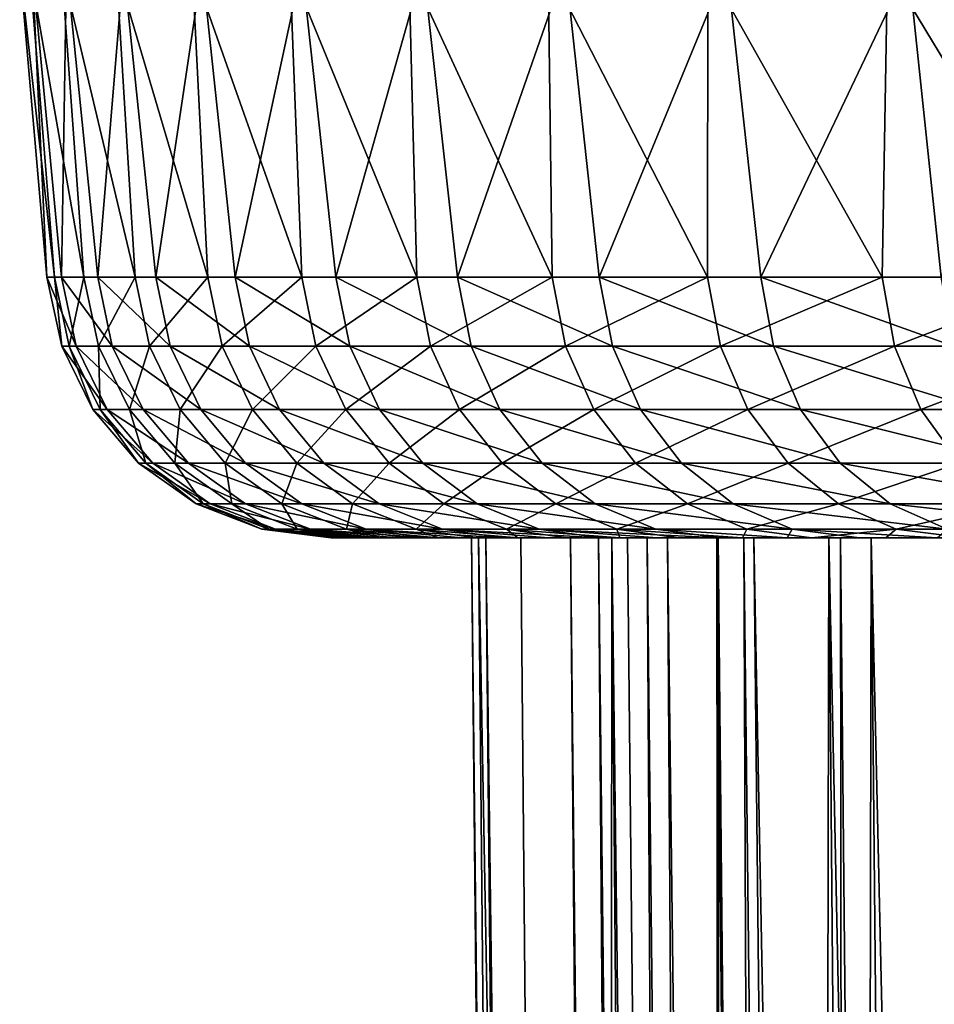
# Model space of a CAD drawing. Header units: millimetres. Extents: x -39.5 to 39.5, y -2 to 94.9.
# Tile 573 of 656: x -19 to -15.8, y 69.4 to 72.8. Entities that reach past the tile are written whole.
import ezdxf

# ---------------------------------------------------------------- set-up
doc = ezdxf.new("R2010")
doc.units = ezdxf.units.MM
doc.header["$LTSCALE"] = 65.185185
for name, color, linetype in [('1', 7, 'CONTINUOUS'), ('12', 7, 'CONTINUOUS'), ('2', 7, 'CONTINUOUS'), ('3', 7, 'CONTINUOUS'), ('40', 7, 'CONTINUOUS'), ('41', 7, 'CONTINUOUS'), ('42', 7, 'CONTINUOUS'), ('57', 7, 'CONTINUOUS'), ('58', 7, 'CONTINUOUS'), ('59', 7, 'CONTINUOUS'), ('60', 7, 'CONTINUOUS')]:
    doc.layers.add(name, color=color, linetype=linetype)

msp = doc.modelspace()

# ---------------------------------------------------------------- linework, layer by layer
at = {"layer": '1', "color": 7, "linetype": 'Continuous'}
for points in [[(-16.8014, 71, -3.1548), (-16.9724, 71, -2.0434), (-17.9081, 71, -0.1042), (-16.8014, 71, -3.1548)], [(-17.895, 71, -0.6985), (-16.8014, 71, -3.1548), (-17.9081, 71, -0.1042), (-17.895, 71, -0.6985)], [(-16.9724, 71, -2.0434), (-17.3921, 71, -0.9408), (-17.9081, 71, -0.1042), (-16.9724, 71, -2.0434)], [(-17.9081, 71, -0.1042), (-17.3921, 71, -0.9408), (-17.9016, 71, 0.4912), (-17.9081, 71, -0.1042)], [(-17.3921, 71, -0.9408), (-17.4164, 71, 0.1929), (-17.9016, 71, 0.4912), (-17.3921, 71, -0.9408)], [(-17.9016, 71, 0.4912), (-17.4164, 71, 0.1929), (-17.8755, 71, 1.0858), (-17.9016, 71, 0.4912)], [(-16.5576, 71, -4.2526), (-16.8014, 71, -3.1548), (-17.895, 71, -0.6985), (-16.5576, 71, -4.2526)], [(-17.8622, 71, -1.2898), (-16.5576, 71, -4.2526), (-17.895, 71, -0.6985), (-17.8622, 71, -1.2898)], [(-17.8755, 71, 1.0858), (-17.4164, 71, 0.1929), (-17.8299, 71, 1.6776), (-17.8755, 71, 1.0858)], [(-16.87, 71, -4.3326), (-16.5576, 71, -4.2526), (-17.8622, 71, -1.2898), (-16.87, 71, -4.3326)], [(-17.8095, 71, -1.8807), (-16.87, 71, -4.3326), (-17.8622, 71, -1.2898), (-17.8095, 71, -1.8807)], [(-17.4164, 71, 0.1929), (-17.367, 71, 1.3258), (-17.8299, 71, 1.6776), (-17.4164, 71, 0.1929)], [(-17.8299, 71, 1.6776), (-17.367, 71, 1.3258), (-17.7647, 71, 2.266), (-17.8299, 71, 1.6776)], [(-16.5523, 71, -5.4212), (-16.87, 71, -4.3326), (-17.8095, 71, -1.8807), (-16.5523, 71, -5.4212)], [(-17.737, 71, -2.4712), (-16.5523, 71, -5.4212), (-17.8095, 71, -1.8807), (-17.737, 71, -2.4712)], [(-17.7647, 71, 2.266), (-17.367, 71, 1.3258), (-17.6795, 71, 2.854), (-17.7647, 71, 2.266)], [(-16.1645, 71, -6.4868), (-16.5523, 71, -5.4212), (-17.737, 71, -2.4712), (-16.1645, 71, -6.4868)], [(-15.0794, 71, -9.6609), (-16.1645, 71, -6.4868), (-17.737, 71, -2.4712), (-15.0794, 71, -9.6609)], [(-15.391, 71, -9.1559), (-15.0794, 71, -9.6609), (-17.737, 71, -2.4712), (-15.391, 71, -9.1559)], [(-17.6451, 71, -3.0596), (-15.391, 71, -9.1559), (-17.737, 71, -2.4712), (-17.6451, 71, -3.0596)], [(-17.367, 71, 1.3258), (-17.2439, 71, 2.453), (-17.6795, 71, 2.854), (-17.367, 71, 1.3258)], [(-17.6795, 71, 2.854), (-17.2439, 71, 2.453), (-17.5748, 71, 3.44), (-17.6795, 71, 2.854)], [(-15.6866, 71, -8.6394), (-15.391, 71, -9.1559), (-17.6451, 71, -3.0596), (-15.6866, 71, -8.6394)], [(-17.5339, 71, -3.6438), (-15.6866, 71, -8.6394), (-17.6451, 71, -3.0596), (-17.5339, 71, -3.6438)], [(-17.2439, 71, 2.453), (-16.9246, 71, 2.4075), (-17.5748, 71, 3.44), (-17.2439, 71, 2.453)], [(-17.5748, 71, 3.44), (-16.9246, 71, 2.4075), (-17.4509, 71, 4.0223), (-17.5748, 71, 3.44)], [(-15.9652, 71, -8.1131), (-15.6866, 71, -8.6394), (-17.5339, 71, -3.6438), (-15.9652, 71, -8.1131)], [(-17.4039, 71, -4.2219), (-15.9652, 71, -8.1131), (-17.5339, 71, -3.6438), (-17.4039, 71, -4.2219)], [(-16.9246, 71, 2.4075), (-16.7297, 71, 3.5149), (-17.4509, 71, 4.0223), (-16.9246, 71, 2.4075)], [(-17.4509, 71, 4.0223), (-16.7297, 71, 3.5149), (-17.3081, 71, 4.5988), (-17.4509, 71, 4.0223)], [(-16.2259, 71, -7.5788), (-15.9652, 71, -8.1131), (-17.4039, 71, -4.2219), (-16.2259, 71, -7.5788)], [(-17.2545, 71, -4.7955), (-16.2259, 71, -7.5788), (-17.4039, 71, -4.2219), (-17.2545, 71, -4.7955)], [(-16.9724, 71, -2.0434), (-17.0701, 71, -0.9232), (-17.3921, 71, -0.9408), (-16.9724, 71, -2.0434)], [(-17.3081, 71, 4.5988), (-16.7297, 71, 3.5149), (-17.1467, 71, 5.1684), (-17.3081, 71, 4.5988)], [(-16.4678, 71, -7.0381), (-16.2259, 71, -7.5788), (-17.2545, 71, -4.7955), (-16.4678, 71, -7.0381)], [(-17.0856, 71, -5.3658), (-16.4678, 71, -7.0381), (-17.2545, 71, -4.7955), (-17.0856, 71, -5.3658)], [(-16.7297, 71, 3.5149), (-16.4625, 71, 4.6072), (-17.1467, 71, 5.1684), (-16.7297, 71, 3.5149)], [(-17.1467, 71, 5.1684), (-16.4625, 71, 4.6072), (-16.9657, 71, 5.7339), (-17.1467, 71, 5.1684)], [(-16.6916, 71, -6.4889), (-16.4678, 71, -7.0381), (-17.0856, 71, -5.3658), (-16.6916, 71, -6.4889)], [(-16.8977, 71, -5.9309), (-16.6916, 71, -6.4889), (-17.0856, 71, -5.3658), (-16.8977, 71, -5.9309)], [(-16.9657, 71, 5.7339), (-16.4625, 71, 4.6072), (-16.7657, 71, 6.2945), (-16.9657, 71, 5.7339)], [(-16.4625, 71, 4.6072), (-16.4282, 71, 5.7865), (-16.7657, 71, 6.2945), (-16.4625, 71, 4.6072)], [(-16.7657, 71, 6.2945), (-16.4282, 71, 5.7865), (-16.5472, 71, 6.8484), (-16.7657, 71, 6.2945)], [(-16.4282, 71, 5.7865), (-16.0169, 71, 6.8432), (-16.5472, 71, 6.8484), (-16.4282, 71, 5.7865)], [(-16.5472, 71, 6.8484), (-16.0169, 71, 6.8432), (-16.3111, 71, 7.3937), (-16.5472, 71, 6.8484)], [(-16.4625, 71, 4.6072), (-16.124, 71, 5.6795), (-16.4282, 71, 5.7865), (-16.4625, 71, 4.6072)], [(-16.3111, 71, 7.3937), (-16.0169, 71, 6.8432), (-16.0578, 71, 7.929), (-16.3111, 71, 7.3937)], [(-15.7082, 71, -7.5248), (-16.1645, 71, -6.4868), (-14.7517, 71, -10.1541), (-15.7082, 71, -7.5248)], [(-14.7517, 71, -10.1541), (-16.1645, 71, -6.4868), (-15.0794, 71, -9.6609), (-14.7517, 71, -10.1541)], [(-16.0169, 71, 6.8432), (-15.5376, 71, 7.8709), (-16.0578, 71, 7.929), (-16.0169, 71, 6.8432)], [(-16.0578, 71, 7.929), (-15.5376, 71, 7.8709), (-15.7861, 71, 8.4565), (-16.0578, 71, 7.929)]]:
    msp.add_3dface(points, dxfattribs=at)
at = {"layer": '12', "color": 7, "linetype": 'Continuous'}
for points in [[(-17.0701, 71, -0.9232), (-16.9724, 71, -2.0434), (-16.7251, 38.2974, -1.6633), (-17.0701, 71, -0.9232)], [(-16.7902, 38.2987, -0.765), (-17.0701, 71, -0.9232), (-16.7251, 38.2974, -1.6633), (-16.7902, 38.2987, -0.765)], [(-16.9724, 71, -2.0434), (-16.8014, 71, -3.1548), (-16.612, 38.2974, -2.5568), (-16.9724, 71, -2.0434)], [(-16.7251, 38.2974, -1.6633), (-16.9724, 71, -2.0434), (-16.612, 38.2974, -2.5568), (-16.7251, 38.2974, -1.6633)], [(-16.9246, 71, 2.4075), (-16.6596, 38.2987, 2.2255), (-16.5165, 38.2974, 3.1148), (-16.9246, 71, 2.4075)], [(-16.7297, 71, 3.5149), (-16.9246, 71, 2.4075), (-16.5165, 38.2974, 3.1148), (-16.7297, 71, 3.5149)], [(-16.8014, 71, -3.1548), (-16.5576, 71, -4.2526), (-16.4512, 38.2974, -3.443), (-16.8014, 71, -3.1548)], [(-16.612, 38.2974, -2.5568), (-16.8014, 71, -3.1548), (-16.4512, 38.2974, -3.443), (-16.612, 38.2974, -2.5568)], [(-16.4625, 71, 4.6072), (-16.7297, 71, 3.5149), (-16.3259, 38.2974, 3.9951), (-16.4625, 71, 4.6072)], [(-16.3259, 38.2974, 3.9951), (-16.7297, 71, 3.5149), (-16.5165, 38.2974, 3.1148), (-16.3259, 38.2974, 3.9951)], [(-16.5576, 71, -4.2526), (-16.2432, 38.2987, -4.3193), (-16.4512, 38.2974, -3.443), (-16.5576, 71, -4.2526)], [(-16.124, 71, 5.6795), (-16.4625, 71, 4.6072), (-16.0885, 38.2974, 4.8638), (-16.124, 71, 5.6795)], [(-16.0885, 38.2974, 4.8638), (-16.4625, 71, 4.6072), (-16.3259, 38.2974, 3.9951), (-16.0885, 38.2974, 4.8638)], [(-15.8049, 38.2987, 5.7185), (-16.124, 71, 5.6795), (-16.0885, 38.2974, 4.8638), (-15.8049, 38.2987, 5.7185)]]:
    msp.add_3dface(points, dxfattribs=at)
at = {"layer": '2', "color": 7, "linetype": 'Continuous'}
for points in [[(-18.8523, 71.6717, 0.1898), (-18.8019, 71.6717, 1.3909), (-18.9039, 71.9128, 0.1904), (-18.8523, 71.6717, 0.1898)], [(-18.9039, 71.9128, 0.1904), (-18.8019, 71.6717, 1.3909), (-18.8534, 71.9128, 1.3947), (-18.9039, 71.9128, 0.1904)], [(-18.8776, 71.9128, -1.0148), (-18.8523, 71.6717, 0.1898), (-18.9039, 71.9128, 0.1904), (-18.8776, 71.9128, -1.0148)], [(-18.8261, 71.6717, -1.012), (-18.8523, 71.6717, 0.1898), (-18.8776, 71.9128, -1.0148), (-18.8261, 71.6717, -1.012)], [(-18.7746, 71.9128, -2.2157), (-18.8261, 71.6717, -1.012), (-18.8776, 71.9128, -1.0148), (-18.7746, 71.9128, -2.2157)], [(-18.8019, 71.6717, 1.3909), (-18.675, 71.6717, 2.5863), (-18.8534, 71.9128, 1.3947), (-18.8019, 71.6717, 1.3909)], [(-18.8534, 71.9128, 1.3947), (-18.675, 71.6717, 2.5863), (-18.7262, 71.9128, 2.5933), (-18.8534, 71.9128, 1.3947)], [(-18.7233, 71.6717, -2.2097), (-18.8261, 71.6717, -1.012), (-18.7746, 71.9128, -2.2157), (-18.7233, 71.6717, -2.2097)], [(-18.5952, 71.9128, -3.4077), (-18.7233, 71.6717, -2.2097), (-18.7746, 71.9128, -2.2157), (-18.5952, 71.9128, -3.4077)], [(-18.675, 71.6717, 2.5863), (-18.4722, 71.6717, 3.7711), (-18.7262, 71.9128, 2.5933), (-18.675, 71.6717, 2.5863)], [(-18.7262, 71.9128, 2.5933), (-18.4722, 71.6717, 3.7711), (-18.5228, 71.9128, 3.7815), (-18.7262, 71.9128, 2.5933)], [(-18.5444, 71.6717, -3.3984), (-18.7233, 71.6717, -2.2097), (-18.5952, 71.9128, -3.4077), (-18.5444, 71.6717, -3.3984)], [(-18.3403, 71.9128, -4.5858), (-18.5444, 71.6717, -3.3984), (-18.5952, 71.9128, -3.4077), (-18.3403, 71.9128, -4.5858)], [(-18.2902, 71.6717, -4.5733), (-18.5444, 71.6717, -3.3984), (-18.3403, 71.9128, -4.5858), (-18.2902, 71.6717, -4.5733)], [(-18.4722, 71.6717, 3.7711), (-18.1944, 71.6717, 4.9407), (-18.5228, 71.9128, 3.7815), (-18.4722, 71.6717, 3.7711)], [(-18.5228, 71.9128, 3.7815), (-18.1944, 71.6717, 4.9407), (-18.2442, 71.9128, 4.9542), (-18.5228, 71.9128, 3.7815)], [(-18.0107, 71.9128, -5.7453), (-18.2902, 71.6717, -4.5733), (-18.3403, 71.9128, -4.5858), (-18.0107, 71.9128, -5.7453)], [(-17.9615, 71.6717, -5.7296), (-18.2902, 71.6717, -4.5733), (-18.0107, 71.9128, -5.7453), (-17.9615, 71.6717, -5.7296)], [(-18.1944, 71.6717, 4.9407), (-17.8425, 71.6717, 6.0901), (-18.2442, 71.9128, 4.9542), (-18.1944, 71.6717, 4.9407)], [(-18.2442, 71.9128, 4.9542), (-17.8425, 71.6717, 6.0901), (-17.8914, 71.9128, 6.1068), (-18.2442, 71.9128, 4.9542)], [(-17.608, 71.9128, -6.8814), (-17.9615, 71.6717, -5.7296), (-18.0107, 71.9128, -5.7453), (-17.608, 71.9128, -6.8814)], [(-17.5599, 71.6717, -6.8626), (-17.9615, 71.6717, -5.7296), (-17.608, 71.9128, -6.8814), (-17.5599, 71.6717, -6.8626)], [(-17.8425, 71.6717, 6.0901), (-17.4181, 71.6717, 7.2148), (-17.8914, 71.9128, 6.1068), (-17.8425, 71.6717, 6.0901)], [(-17.8914, 71.9128, 6.1068), (-17.4181, 71.6717, 7.2148), (-17.4658, 71.9128, 7.2346), (-17.8914, 71.9128, 6.1068)], [(-17.1336, 71.9128, -7.9896), (-17.5599, 71.6717, -6.8626), (-17.608, 71.9128, -6.8814), (-17.1336, 71.9128, -7.9896)], [(-17.0869, 71.6717, -7.9677), (-17.5599, 71.6717, -6.8626), (-17.1336, 71.9128, -7.9896), (-17.0869, 71.6717, -7.9677)], [(-17.4181, 71.6717, 7.2148), (-16.9229, 71.6717, 8.3102), (-17.4658, 71.9128, 7.2346), (-17.4181, 71.6717, 7.2148)], [(-17.4658, 71.9128, 7.2346), (-16.9229, 71.6717, 8.3102), (-16.9693, 71.9128, 8.333), (-17.4658, 71.9128, 7.2346)], [(-16.5897, 71.9128, -9.0652), (-17.0869, 71.6717, -7.9677), (-17.1336, 71.9128, -7.9896), (-16.5897, 71.9128, -9.0652)], [(-16.5444, 71.6717, -9.0405), (-17.0869, 71.6717, -7.9677), (-16.5897, 71.9128, -9.0652), (-16.5444, 71.6717, -9.0405)], [(-16.9229, 71.6717, 8.3102), (-16.3589, 71.6717, 9.3718), (-16.9693, 71.9128, 8.333), (-16.9229, 71.6717, 8.3102)], [(-16.9693, 71.9128, 8.333), (-16.3589, 71.6717, 9.3718), (-16.4037, 71.9128, 9.3974), (-16.9693, 71.9128, 8.333)], [(-15.9782, 71.9128, -10.104), (-16.5444, 71.6717, -9.0405), (-16.5897, 71.9128, -9.0652), (-15.9782, 71.9128, -10.104)], [(-15.9346, 71.6717, -10.0764), (-16.5444, 71.6717, -9.0405), (-15.9782, 71.9128, -10.104), (-15.9346, 71.6717, -10.0764)], [(-16.3589, 71.6717, 9.3718), (-15.7284, 71.6717, 10.3953), (-16.4037, 71.9128, 9.3974), (-16.3589, 71.6717, 9.3718)], [(-16.4037, 71.9128, 9.3974), (-15.7284, 71.6717, 10.3953), (-15.7715, 71.9128, 10.4237), (-16.4037, 71.9128, 9.3974)], [(-15.3018, 71.9128, -11.1017), (-15.9346, 71.6717, -10.0764), (-15.9782, 71.9128, -10.104), (-15.3018, 71.9128, -11.1017)], [(-15.26, 71.6717, -11.0714), (-15.9346, 71.6717, -10.0764), (-15.3018, 71.9128, -11.1017), (-15.26, 71.6717, -11.0714)], [(-18.8019, 71.6717, 1.3909), (-18.8523, 71.6717, 0.1898), (-18.693, 71.4503, 1.3828), (-18.8019, 71.6717, 1.3909)], [(-18.8523, 71.6717, 0.1898), (-18.8261, 71.6717, -1.012), (-18.7431, 71.4503, 0.1887), (-18.8523, 71.6717, 0.1898)], [(-18.693, 71.4503, 1.3828), (-18.8523, 71.6717, 0.1898), (-18.7431, 71.4503, 0.1887), (-18.693, 71.4503, 1.3828)], [(-18.8261, 71.6717, -1.012), (-18.7233, 71.6717, -2.2097), (-18.717, 71.4503, -1.0061), (-18.8261, 71.6717, -1.012)], [(-18.7431, 71.4503, 0.1887), (-18.8261, 71.6717, -1.012), (-18.717, 71.4503, -1.0061), (-18.7431, 71.4503, 0.1887)], [(-18.675, 71.6717, 2.5863), (-18.8019, 71.6717, 1.3909), (-18.5668, 71.4503, 2.5713), (-18.675, 71.6717, 2.5863)], [(-18.5668, 71.4503, 2.5713), (-18.8019, 71.6717, 1.3909), (-18.693, 71.4503, 1.3828), (-18.5668, 71.4503, 2.5713)], [(-18.7233, 71.6717, -2.2097), (-18.5444, 71.6717, -3.3984), (-18.6149, 71.4503, -2.1969), (-18.7233, 71.6717, -2.2097)], [(-18.717, 71.4503, -1.0061), (-18.7233, 71.6717, -2.2097), (-18.6149, 71.4503, -2.1969), (-18.717, 71.4503, -1.0061)], [(-18.4722, 71.6717, 3.7711), (-18.675, 71.6717, 2.5863), (-18.3652, 71.4503, 3.7493), (-18.4722, 71.6717, 3.7711)], [(-18.3652, 71.4503, 3.7493), (-18.675, 71.6717, 2.5863), (-18.5668, 71.4503, 2.5713), (-18.3652, 71.4503, 3.7493)], [(-18.6149, 71.4503, -2.1969), (-18.5444, 71.6717, -3.3984), (-18.437, 71.4503, -3.3787), (-18.6149, 71.4503, -2.1969)], [(-18.5444, 71.6717, -3.3984), (-18.2902, 71.6717, -4.5733), (-18.437, 71.4503, -3.3787), (-18.5444, 71.6717, -3.3984)], [(-18.1944, 71.6717, 4.9407), (-18.4722, 71.6717, 3.7711), (-18.089, 71.4503, 4.9121), (-18.1944, 71.6717, 4.9407)], [(-18.089, 71.4503, 4.9121), (-18.4722, 71.6717, 3.7711), (-18.3652, 71.4503, 3.7493), (-18.089, 71.4503, 4.9121)], [(-18.437, 71.4503, -3.3787), (-18.2902, 71.6717, -4.5733), (-18.1842, 71.4503, -4.5468), (-18.437, 71.4503, -3.3787)], [(-18.2902, 71.6717, -4.5733), (-17.9615, 71.6717, -5.7296), (-18.1842, 71.4503, -4.5468), (-18.2902, 71.6717, -4.5733)], [(-17.8425, 71.6717, 6.0901), (-18.1944, 71.6717, 4.9407), (-17.7392, 71.4503, 6.0549), (-17.8425, 71.6717, 6.0901)], [(-17.7392, 71.4503, 6.0549), (-18.1944, 71.6717, 4.9407), (-18.089, 71.4503, 4.9121), (-17.7392, 71.4503, 6.0549)], [(-18.1842, 71.4503, -4.5468), (-17.9615, 71.6717, -5.7296), (-17.8575, 71.4503, -5.6964), (-18.1842, 71.4503, -4.5468)], [(-17.9615, 71.6717, -5.7296), (-17.5599, 71.6717, -6.8626), (-17.8575, 71.4503, -5.6964), (-17.9615, 71.6717, -5.7296)], [(-17.8575, 71.4503, -5.6964), (-17.5599, 71.6717, -6.8626), (-17.4582, 71.4503, -6.8229), (-17.8575, 71.4503, -5.6964)], [(-17.4181, 71.6717, 7.2148), (-17.8425, 71.6717, 6.0901), (-17.3172, 71.4503, 7.173), (-17.4181, 71.6717, 7.2148)], [(-17.3172, 71.4503, 7.173), (-17.8425, 71.6717, 6.0901), (-17.7392, 71.4503, 6.0549), (-17.3172, 71.4503, 7.173)], [(-17.5599, 71.6717, -6.8626), (-17.0869, 71.6717, -7.9677), (-17.4582, 71.4503, -6.8229), (-17.5599, 71.6717, -6.8626)], [(-17.4582, 71.4503, -6.8229), (-17.0869, 71.6717, -7.9677), (-16.9879, 71.4503, -7.9216), (-17.4582, 71.4503, -6.8229)], [(-16.9229, 71.6717, 8.3102), (-17.4181, 71.6717, 7.2148), (-16.8249, 71.4503, 8.2621), (-16.9229, 71.6717, 8.3102)], [(-16.8249, 71.4503, 8.2621), (-17.4181, 71.6717, 7.2148), (-17.3172, 71.4503, 7.173), (-16.8249, 71.4503, 8.2621)], [(-17.0869, 71.6717, -7.9677), (-16.5444, 71.6717, -9.0405), (-16.9879, 71.4503, -7.9216), (-17.0869, 71.6717, -7.9677)], [(-16.9879, 71.4503, -7.9216), (-16.5444, 71.6717, -9.0405), (-16.4485, 71.4503, -8.9881), (-16.9879, 71.4503, -7.9216)], [(-16.3589, 71.6717, 9.3718), (-16.9229, 71.6717, 8.3102), (-16.2642, 71.4503, 9.3175), (-16.3589, 71.6717, 9.3718)], [(-16.2642, 71.4503, 9.3175), (-16.9229, 71.6717, 8.3102), (-16.8249, 71.4503, 8.2621), (-16.2642, 71.4503, 9.3175)], [(-16.5444, 71.6717, -9.0405), (-15.9346, 71.6717, -10.0764), (-16.4485, 71.4503, -8.9881), (-16.5444, 71.6717, -9.0405)], [(-16.4485, 71.4503, -8.9881), (-15.9346, 71.6717, -10.0764), (-15.8423, 71.4503, -10.0181), (-16.4485, 71.4503, -8.9881)], [(-15.7284, 71.6717, 10.3953), (-16.3589, 71.6717, 9.3718), (-15.6373, 71.4503, 10.335), (-15.7284, 71.6717, 10.3953)], [(-15.6373, 71.4503, 10.335), (-16.3589, 71.6717, 9.3718), (-16.2642, 71.4503, 9.3175), (-15.6373, 71.4503, 10.335)], [(-15.9346, 71.6717, -10.0764), (-15.26, 71.6717, -11.0714), (-15.8423, 71.4503, -10.0181), (-15.9346, 71.6717, -10.0764)], [(-15.8423, 71.4503, -10.0181), (-15.26, 71.6717, -11.0714), (-15.1716, 71.4503, -11.0073), (-15.8423, 71.4503, -10.0181)], [(-18.693, 71.4503, 1.3828), (-18.7431, 71.4503, 0.1887), (-18.5333, 71.2624, 1.371), (-18.693, 71.4503, 1.3828)], [(-18.7431, 71.4503, 0.1887), (-18.717, 71.4503, -1.0061), (-18.583, 71.2624, 0.1871), (-18.7431, 71.4503, 0.1887)], [(-18.5333, 71.2624, 1.371), (-18.7431, 71.4503, 0.1887), (-18.583, 71.2624, 0.1871), (-18.5333, 71.2624, 1.371)], [(-18.717, 71.4503, -1.0061), (-18.6149, 71.4503, -2.1969), (-18.5571, 71.2624, -0.9975), (-18.717, 71.4503, -1.0061)], [(-18.583, 71.2624, 0.1871), (-18.717, 71.4503, -1.0061), (-18.5571, 71.2624, -0.9975), (-18.583, 71.2624, 0.1871)], [(-18.5668, 71.4503, 2.5713), (-18.693, 71.4503, 1.3828), (-18.4082, 71.2624, 2.5493), (-18.5668, 71.4503, 2.5713)], [(-18.4082, 71.2624, 2.5493), (-18.693, 71.4503, 1.3828), (-18.5333, 71.2624, 1.371), (-18.4082, 71.2624, 2.5493)], [(-18.6149, 71.4503, -2.1969), (-18.437, 71.4503, -3.3787), (-18.4558, 71.2624, -2.1781), (-18.6149, 71.4503, -2.1969)], [(-18.5571, 71.2624, -0.9975), (-18.6149, 71.4503, -2.1969), (-18.4558, 71.2624, -2.1781), (-18.5571, 71.2624, -0.9975)], [(-18.3652, 71.4503, 3.7493), (-18.5668, 71.4503, 2.5713), (-18.2083, 71.2624, 3.7173), (-18.3652, 71.4503, 3.7493)], [(-18.2083, 71.2624, 3.7173), (-18.5668, 71.4503, 2.5713), (-18.4082, 71.2624, 2.5493), (-18.2083, 71.2624, 3.7173)], [(-18.4558, 71.2624, -2.1781), (-18.437, 71.4503, -3.3787), (-18.2795, 71.2624, -3.3498), (-18.4558, 71.2624, -2.1781)], [(-18.437, 71.4503, -3.3787), (-18.1842, 71.4503, -4.5468), (-18.2795, 71.2624, -3.3498), (-18.437, 71.4503, -3.3787)], [(-18.089, 71.4503, 4.9121), (-18.3652, 71.4503, 3.7493), (-17.9344, 71.2624, 4.8701), (-18.089, 71.4503, 4.9121)], [(-17.9344, 71.2624, 4.8701), (-18.3652, 71.4503, 3.7493), (-18.2083, 71.2624, 3.7173), (-17.9344, 71.2624, 4.8701)], [(-18.2795, 71.2624, -3.3498), (-18.1842, 71.4503, -4.5468), (-18.0289, 71.2624, -4.508), (-18.2795, 71.2624, -3.3498)], [(-18.1842, 71.4503, -4.5468), (-17.8575, 71.4503, -5.6964), (-18.0289, 71.2624, -4.508), (-18.1842, 71.4503, -4.5468)], [(-17.7392, 71.4503, 6.0549), (-18.089, 71.4503, 4.9121), (-17.5876, 71.2624, 6.0031), (-17.7392, 71.4503, 6.0549)], [(-17.5876, 71.2624, 6.0031), (-18.089, 71.4503, 4.9121), (-17.9344, 71.2624, 4.8701), (-17.5876, 71.2624, 6.0031)], [(-18.0289, 71.2624, -4.508), (-17.8575, 71.4503, -5.6964), (-17.7049, 71.2624, -5.6477), (-18.0289, 71.2624, -4.508)], [(-17.8575, 71.4503, -5.6964), (-17.4582, 71.4503, -6.8229), (-17.7049, 71.2624, -5.6477), (-17.8575, 71.4503, -5.6964)], [(-17.3172, 71.4503, 7.173), (-17.7392, 71.4503, 6.0549), (-17.1693, 71.2624, 7.1118), (-17.3172, 71.4503, 7.173)], [(-17.1693, 71.2624, 7.1118), (-17.7392, 71.4503, 6.0549), (-17.5876, 71.2624, 6.0031), (-17.1693, 71.2624, 7.1118)], [(-17.7049, 71.2624, -5.6477), (-17.4582, 71.4503, -6.8229), (-17.309, 71.2624, -6.7646), (-17.7049, 71.2624, -5.6477)], [(-17.4582, 71.4503, -6.8229), (-16.9879, 71.4503, -7.9216), (-17.309, 71.2624, -6.7646), (-17.4582, 71.4503, -6.8229)], [(-16.8249, 71.4503, 8.2621), (-17.3172, 71.4503, 7.173), (-16.6812, 71.2624, 8.1915), (-16.8249, 71.4503, 8.2621)], [(-16.6812, 71.2624, 8.1915), (-17.3172, 71.4503, 7.173), (-17.1693, 71.2624, 7.1118), (-16.6812, 71.2624, 8.1915)], [(-17.309, 71.2624, -6.7646), (-16.9879, 71.4503, -7.9216), (-16.8427, 71.2624, -7.8539), (-17.309, 71.2624, -6.7646)], [(-16.9879, 71.4503, -7.9216), (-16.4485, 71.4503, -8.9881), (-16.8427, 71.2624, -7.8539), (-16.9879, 71.4503, -7.9216)], [(-16.8427, 71.2624, -7.8539), (-16.4485, 71.4503, -8.9881), (-16.308, 71.2624, -8.9113), (-16.8427, 71.2624, -7.8539)], [(-16.2642, 71.4503, 9.3175), (-16.8249, 71.4503, 8.2621), (-16.1252, 71.2624, 9.2379), (-16.2642, 71.4503, 9.3175)], [(-16.1252, 71.2624, 9.2379), (-16.8249, 71.4503, 8.2621), (-16.6812, 71.2624, 8.1915), (-16.1252, 71.2624, 9.2379)], [(-16.4485, 71.4503, -8.9881), (-15.8423, 71.4503, -10.0181), (-16.308, 71.2624, -8.9113), (-16.4485, 71.4503, -8.9881)], [(-16.308, 71.2624, -8.9113), (-15.8423, 71.4503, -10.0181), (-15.7069, 71.2624, -9.9325), (-16.308, 71.2624, -8.9113)], [(-15.6373, 71.4503, 10.335), (-16.2642, 71.4503, 9.3175), (-15.5037, 71.2624, 10.2467), (-15.6373, 71.4503, 10.335)], [(-15.5037, 71.2624, 10.2467), (-16.2642, 71.4503, 9.3175), (-16.1252, 71.2624, 9.2379), (-15.5037, 71.2624, 10.2467)], [(-15.8423, 71.4503, -10.0181), (-15.1716, 71.4503, -11.0073), (-15.7069, 71.2624, -9.9325), (-15.8423, 71.4503, -10.0181)], [(-18.5333, 71.2624, 1.371), (-18.583, 71.2624, 0.1871), (-18.3325, 71.1194, 1.3562), (-18.5333, 71.2624, 1.371)], [(-18.583, 71.2624, 0.1871), (-18.5571, 71.2624, -0.9975), (-18.3817, 71.1194, 0.1851), (-18.583, 71.2624, 0.1871)], [(-18.3325, 71.1194, 1.3562), (-18.583, 71.2624, 0.1871), (-18.3817, 71.1194, 0.1851), (-18.3325, 71.1194, 1.3562)], [(-18.5571, 71.2624, -0.9975), (-18.4558, 71.2624, -2.1781), (-18.3561, 71.1194, -0.9867), (-18.5571, 71.2624, -0.9975)], [(-18.3817, 71.1194, 0.1851), (-18.5571, 71.2624, -0.9975), (-18.3561, 71.1194, -0.9867), (-18.3817, 71.1194, 0.1851)], [(-18.4082, 71.2624, 2.5493), (-18.5333, 71.2624, 1.371), (-18.2089, 71.1194, 2.5217), (-18.4082, 71.2624, 2.5493)], [(-18.2089, 71.1194, 2.5217), (-18.5333, 71.2624, 1.371), (-18.3325, 71.1194, 1.3562), (-18.2089, 71.1194, 2.5217)], [(-18.4558, 71.2624, -2.1781), (-18.2795, 71.2624, -3.3498), (-18.2559, 71.1194, -2.1545), (-18.4558, 71.2624, -2.1781)], [(-18.3561, 71.1194, -0.9867), (-18.4558, 71.2624, -2.1781), (-18.2559, 71.1194, -2.1545), (-18.3561, 71.1194, -0.9867)], [(-18.2083, 71.2624, 3.7173), (-18.4082, 71.2624, 2.5493), (-18.0111, 71.1194, 3.677), (-18.2083, 71.2624, 3.7173)], [(-18.0111, 71.1194, 3.677), (-18.4082, 71.2624, 2.5493), (-18.2089, 71.1194, 2.5217), (-18.0111, 71.1194, 3.677)], [(-18.2795, 71.2624, -3.3498), (-18.0289, 71.2624, -4.508), (-18.0815, 71.1194, -3.3136), (-18.2795, 71.2624, -3.3498)], [(-18.2559, 71.1194, -2.1545), (-18.2795, 71.2624, -3.3498), (-18.0815, 71.1194, -3.3136), (-18.2559, 71.1194, -2.1545)], [(-17.9344, 71.2624, 4.8701), (-18.2083, 71.2624, 3.7173), (-17.7402, 71.1194, 4.8173), (-17.9344, 71.2624, 4.8701)], [(-17.7402, 71.1194, 4.8173), (-18.2083, 71.2624, 3.7173), (-18.0111, 71.1194, 3.677), (-17.7402, 71.1194, 4.8173)], [(-18.0815, 71.1194, -3.3136), (-18.0289, 71.2624, -4.508), (-17.8336, 71.1194, -4.4591), (-18.0815, 71.1194, -3.3136)], [(-18.0289, 71.2624, -4.508), (-17.7049, 71.2624, -5.6477), (-17.8336, 71.1194, -4.4591), (-18.0289, 71.2624, -4.508)], [(-17.5876, 71.2624, 6.0031), (-17.9344, 71.2624, 4.8701), (-17.3971, 71.1194, 5.9381), (-17.5876, 71.2624, 6.0031)], [(-17.3971, 71.1194, 5.9381), (-17.9344, 71.2624, 4.8701), (-17.7402, 71.1194, 4.8173), (-17.3971, 71.1194, 5.9381)], [(-17.8336, 71.1194, -4.4591), (-17.7049, 71.2624, -5.6477), (-17.5132, 71.1194, -5.5866), (-17.8336, 71.1194, -4.4591)], [(-17.7049, 71.2624, -5.6477), (-17.309, 71.2624, -6.7646), (-17.5132, 71.1194, -5.5866), (-17.7049, 71.2624, -5.6477)], [(-17.1693, 71.2624, 7.1118), (-17.5876, 71.2624, 6.0031), (-16.9833, 71.1194, 7.0347), (-17.1693, 71.2624, 7.1118)], [(-16.9833, 71.1194, 7.0347), (-17.5876, 71.2624, 6.0031), (-17.3971, 71.1194, 5.9381), (-16.9833, 71.1194, 7.0347)], [(-17.5132, 71.1194, -5.5866), (-17.309, 71.2624, -6.7646), (-17.1216, 71.1194, -6.6913), (-17.5132, 71.1194, -5.5866)], [(-17.309, 71.2624, -6.7646), (-16.8427, 71.2624, -7.8539), (-17.1216, 71.1194, -6.6913), (-17.309, 71.2624, -6.7646)], [(-16.6812, 71.2624, 8.1915), (-17.1693, 71.2624, 7.1118), (-16.5005, 71.1194, 8.1028), (-16.6812, 71.2624, 8.1915)], [(-16.5005, 71.1194, 8.1028), (-17.1693, 71.2624, 7.1118), (-16.9833, 71.1194, 7.0347), (-16.5005, 71.1194, 8.1028)], [(-17.1216, 71.1194, -6.6913), (-16.8427, 71.2624, -7.8539), (-16.6603, 71.1194, -7.7688), (-17.1216, 71.1194, -6.6913)], [(-16.8427, 71.2624, -7.8539), (-16.308, 71.2624, -8.9113), (-16.6603, 71.1194, -7.7688), (-16.8427, 71.2624, -7.8539)], [(-16.1252, 71.2624, 9.2379), (-16.6812, 71.2624, 8.1915), (-15.9506, 71.1194, 9.1378), (-16.1252, 71.2624, 9.2379)], [(-15.9506, 71.1194, 9.1378), (-16.6812, 71.2624, 8.1915), (-16.5005, 71.1194, 8.1028), (-15.9506, 71.1194, 9.1378)], [(-16.6603, 71.1194, -7.7688), (-16.308, 71.2624, -8.9113), (-16.1314, 71.1194, -8.8148), (-16.6603, 71.1194, -7.7688)], [(-16.308, 71.2624, -8.9113), (-15.7069, 71.2624, -9.9325), (-16.1314, 71.1194, -8.8148), (-16.308, 71.2624, -8.9113)], [(-16.1314, 71.1194, -8.8148), (-15.7069, 71.2624, -9.9325), (-15.5368, 71.1194, -9.8249), (-16.1314, 71.1194, -8.8148)], [(-15.5037, 71.2624, 10.2467), (-16.1252, 71.2624, 9.2379), (-15.3358, 71.1194, 10.1358), (-15.5037, 71.2624, 10.2467)], [(-15.3358, 71.1194, 10.1358), (-16.1252, 71.2624, 9.2379), (-15.9506, 71.1194, 9.1378), (-15.3358, 71.1194, 10.1358)], [(-18.3325, 71.1194, 1.3562), (-18.3817, 71.1194, 0.1851), (-18.103, 71.0302, 1.3392), (-18.3325, 71.1194, 1.3562)], [(-18.3817, 71.1194, 0.1851), (-18.3561, 71.1194, -0.9867), (-18.1516, 71.0302, 0.1828), (-18.3817, 71.1194, 0.1851)], [(-18.103, 71.0302, 1.3392), (-18.3817, 71.1194, 0.1851), (-18.1516, 71.0302, 0.1828), (-18.103, 71.0302, 1.3392)], [(-18.3561, 71.1194, -0.9867), (-18.2559, 71.1194, -2.1545), (-18.1263, 71.0302, -0.9744), (-18.3561, 71.1194, -0.9867)], [(-18.1516, 71.0302, 0.1828), (-18.3561, 71.1194, -0.9867), (-18.1263, 71.0302, -0.9744), (-18.1516, 71.0302, 0.1828)], [(-18.2089, 71.1194, 2.5217), (-18.3325, 71.1194, 1.3562), (-17.9809, 71.0302, 2.4901), (-18.2089, 71.1194, 2.5217)], [(-17.9809, 71.0302, 2.4901), (-18.3325, 71.1194, 1.3562), (-18.103, 71.0302, 1.3392), (-17.9809, 71.0302, 2.4901)], [(-18.2559, 71.1194, -2.1545), (-18.0815, 71.1194, -3.3136), (-18.0274, 71.0302, -2.1275), (-18.2559, 71.1194, -2.1545)], [(-18.1263, 71.0302, -0.9744), (-18.2559, 71.1194, -2.1545), (-18.0274, 71.0302, -2.1275), (-18.1263, 71.0302, -0.9744)], [(-18.0111, 71.1194, 3.677), (-18.2089, 71.1194, 2.5217), (-17.7856, 71.0302, 3.631), (-18.0111, 71.1194, 3.677)], [(-17.7856, 71.0302, 3.631), (-18.2089, 71.1194, 2.5217), (-17.9809, 71.0302, 2.4901), (-17.7856, 71.0302, 3.631)], [(-18.0815, 71.1194, -3.3136), (-17.8336, 71.1194, -4.4591), (-17.8551, 71.0302, -3.2721), (-18.0815, 71.1194, -3.3136)], [(-18.0274, 71.0302, -2.1275), (-18.0815, 71.1194, -3.3136), (-17.8551, 71.0302, -3.2721), (-18.0274, 71.0302, -2.1275)], [(-17.7402, 71.1194, 4.8173), (-18.0111, 71.1194, 3.677), (-17.5181, 71.0302, 4.757), (-17.7402, 71.1194, 4.8173)], [(-17.5181, 71.0302, 4.757), (-18.0111, 71.1194, 3.677), (-17.7856, 71.0302, 3.631), (-17.5181, 71.0302, 4.757)], [(-17.8551, 71.0302, -3.2721), (-17.8336, 71.1194, -4.4591), (-17.6103, 71.0302, -4.4033), (-17.8551, 71.0302, -3.2721)], [(-17.8336, 71.1194, -4.4591), (-17.5132, 71.1194, -5.5866), (-17.6103, 71.0302, -4.4033), (-17.8336, 71.1194, -4.4591)], [(-17.3971, 71.1194, 5.9381), (-17.7402, 71.1194, 4.8173), (-17.1793, 71.0302, 5.8638), (-17.3971, 71.1194, 5.9381)], [(-17.1793, 71.0302, 5.8638), (-17.7402, 71.1194, 4.8173), (-17.5181, 71.0302, 4.757), (-17.1793, 71.0302, 5.8638)], [(-17.6103, 71.0302, -4.4033), (-17.5132, 71.1194, -5.5866), (-17.2939, 71.0302, -5.5166), (-17.6103, 71.0302, -4.4033)], [(-17.5132, 71.1194, -5.5866), (-17.1216, 71.1194, -6.6913), (-17.2939, 71.0302, -5.5166), (-17.5132, 71.1194, -5.5866)], [(-16.9833, 71.1194, 7.0347), (-17.3971, 71.1194, 5.9381), (-16.7707, 71.0302, 6.9467), (-16.9833, 71.1194, 7.0347)], [(-16.7707, 71.0302, 6.9467), (-17.3971, 71.1194, 5.9381), (-17.1793, 71.0302, 5.8638), (-16.7707, 71.0302, 6.9467)], [(-17.2939, 71.0302, -5.5166), (-17.1216, 71.1194, -6.6913), (-16.9072, 71.0302, -6.6075), (-17.2939, 71.0302, -5.5166)], [(-17.1216, 71.1194, -6.6913), (-16.6603, 71.1194, -7.7688), (-16.9072, 71.0302, -6.6075), (-17.1216, 71.1194, -6.6913)], [(-16.5005, 71.1194, 8.1028), (-16.9833, 71.1194, 7.0347), (-16.2939, 71.0302, 8.0013), (-16.5005, 71.1194, 8.1028)], [(-16.2939, 71.0302, 8.0013), (-16.9833, 71.1194, 7.0347), (-16.7707, 71.0302, 6.9467), (-16.2939, 71.0302, 8.0013)], [(-16.9072, 71.0302, -6.6075), (-16.6603, 71.1194, -7.7688), (-16.4517, 71.0302, -7.6716), (-16.9072, 71.0302, -6.6075)], [(-16.6603, 71.1194, -7.7688), (-16.1314, 71.1194, -8.8148), (-16.4517, 71.0302, -7.6716), (-16.6603, 71.1194, -7.7688)], [(-15.9506, 71.1194, 9.1378), (-16.5005, 71.1194, 8.1028), (-15.7509, 71.0302, 9.0234), (-15.9506, 71.1194, 9.1378)], [(-15.7509, 71.0302, 9.0234), (-16.5005, 71.1194, 8.1028), (-16.2939, 71.0302, 8.0013), (-15.7509, 71.0302, 9.0234)], [(-16.4517, 71.0302, -7.6716), (-16.1314, 71.1194, -8.8148), (-15.9294, 71.0302, -8.7044), (-16.4517, 71.0302, -7.6716)], [(-16.1314, 71.1194, -8.8148), (-15.5368, 71.1194, -9.8249), (-15.9294, 71.0302, -8.7044), (-16.1314, 71.1194, -8.8148)], [(-15.3358, 71.1194, 10.1358), (-15.9506, 71.1194, 9.1378), (-15.1438, 71.0302, 10.0089), (-15.3358, 71.1194, 10.1358)], [(-15.1438, 71.0302, 10.0089), (-15.9506, 71.1194, 9.1378), (-15.7509, 71.0302, 9.0234), (-15.1438, 71.0302, 10.0089)], [(-15.9294, 71.0302, -8.7044), (-15.5368, 71.1194, -9.8249), (-15.3423, 71.0302, -9.7019), (-15.9294, 71.0302, -8.7044)], [(-17.9081, 71, -0.1042), (-17.9016, 71, 0.4912), (-18.1516, 71.0302, 0.1828), (-17.9081, 71, -0.1042)], [(-17.9081, 71, -0.1042), (-18.1516, 71.0302, 0.1828), (-18.1263, 71.0302, -0.9744), (-17.9081, 71, -0.1042)], [(-17.9016, 71, 0.4912), (-17.8755, 71, 1.0858), (-18.1516, 71.0302, 0.1828), (-17.9016, 71, 0.4912)], [(-17.8755, 71, 1.0858), (-18.103, 71.0302, 1.3392), (-18.1516, 71.0302, 0.1828), (-17.8755, 71, 1.0858)], [(-17.8622, 71, -1.2898), (-17.895, 71, -0.6985), (-18.1263, 71.0302, -0.9744), (-17.8622, 71, -1.2898)], [(-17.8622, 71, -1.2898), (-18.1263, 71.0302, -0.9744), (-18.0274, 71.0302, -2.1275), (-17.8622, 71, -1.2898)], [(-17.895, 71, -0.6985), (-17.9081, 71, -0.1042), (-18.1263, 71.0302, -0.9744), (-17.895, 71, -0.6985)], [(-17.8755, 71, 1.0858), (-17.8299, 71, 1.6776), (-18.103, 71.0302, 1.3392), (-17.8755, 71, 1.0858)], [(-17.8299, 71, 1.6776), (-17.7647, 71, 2.266), (-18.103, 71.0302, 1.3392), (-17.8299, 71, 1.6776)], [(-17.7647, 71, 2.266), (-17.9809, 71.0302, 2.4901), (-18.103, 71.0302, 1.3392), (-17.7647, 71, 2.266)], [(-17.737, 71, -2.4712), (-17.8095, 71, -1.8807), (-18.0274, 71.0302, -2.1275), (-17.737, 71, -2.4712)], [(-17.737, 71, -2.4712), (-18.0274, 71.0302, -2.1275), (-17.8551, 71.0302, -3.2721), (-17.737, 71, -2.4712)], [(-17.8095, 71, -1.8807), (-17.8622, 71, -1.2898), (-18.0274, 71.0302, -2.1275), (-17.8095, 71, -1.8807)], [(-17.7647, 71, 2.266), (-17.6795, 71, 2.854), (-17.9809, 71.0302, 2.4901), (-17.7647, 71, 2.266)], [(-17.6795, 71, 2.854), (-17.5748, 71, 3.44), (-17.9809, 71.0302, 2.4901), (-17.6795, 71, 2.854)], [(-17.5748, 71, 3.44), (-17.7856, 71.0302, 3.631), (-17.9809, 71.0302, 2.4901), (-17.5748, 71, 3.44)], [(-17.5339, 71, -3.6438), (-17.6451, 71, -3.0596), (-17.8551, 71.0302, -3.2721), (-17.5339, 71, -3.6438)], [(-17.5339, 71, -3.6438), (-17.8551, 71.0302, -3.2721), (-17.6103, 71.0302, -4.4033), (-17.5339, 71, -3.6438)], [(-17.6451, 71, -3.0596), (-17.737, 71, -2.4712), (-17.8551, 71.0302, -3.2721), (-17.6451, 71, -3.0596)], [(-17.5748, 71, 3.44), (-17.4509, 71, 4.0223), (-17.7856, 71.0302, 3.631), (-17.5748, 71, 3.44)], [(-17.4509, 71, 4.0223), (-17.3081, 71, 4.5988), (-17.7856, 71.0302, 3.631), (-17.4509, 71, 4.0223)], [(-17.3081, 71, 4.5988), (-17.5181, 71.0302, 4.757), (-17.7856, 71.0302, 3.631), (-17.3081, 71, 4.5988)], [(-17.2545, 71, -4.7955), (-17.4039, 71, -4.2219), (-17.6103, 71.0302, -4.4033), (-17.2545, 71, -4.7955)], [(-17.2545, 71, -4.7955), (-17.6103, 71.0302, -4.4033), (-17.2939, 71.0302, -5.5166), (-17.2545, 71, -4.7955)], [(-17.4039, 71, -4.2219), (-17.5339, 71, -3.6438), (-17.6103, 71.0302, -4.4033), (-17.4039, 71, -4.2219)], [(-17.3081, 71, 4.5988), (-17.1467, 71, 5.1684), (-17.5181, 71.0302, 4.757), (-17.3081, 71, 4.5988)], [(-17.1467, 71, 5.1684), (-16.9657, 71, 5.7339), (-17.5181, 71.0302, 4.757), (-17.1467, 71, 5.1684)], [(-16.9657, 71, 5.7339), (-17.1793, 71.0302, 5.8638), (-17.5181, 71.0302, 4.757), (-16.9657, 71, 5.7339)], [(-16.8977, 71, -5.9309), (-17.0856, 71, -5.3658), (-17.2939, 71.0302, -5.5166), (-16.8977, 71, -5.9309)], [(-16.8977, 71, -5.9309), (-17.2939, 71.0302, -5.5166), (-16.9072, 71.0302, -6.6075), (-16.8977, 71, -5.9309)], [(-17.0856, 71, -5.3658), (-17.2545, 71, -4.7955), (-17.2939, 71.0302, -5.5166), (-17.0856, 71, -5.3658)], [(-16.9657, 71, 5.7339), (-16.7657, 71, 6.2945), (-17.1793, 71.0302, 5.8638), (-16.9657, 71, 5.7339)], [(-16.7657, 71, 6.2945), (-16.5472, 71, 6.8484), (-17.1793, 71.0302, 5.8638), (-16.7657, 71, 6.2945)], [(-16.5472, 71, 6.8484), (-16.7707, 71.0302, 6.9467), (-17.1793, 71.0302, 5.8638), (-16.5472, 71, 6.8484)], [(-16.4678, 71, -7.0381), (-16.6916, 71, -6.4889), (-16.9072, 71.0302, -6.6075), (-16.4678, 71, -7.0381)], [(-16.4678, 71, -7.0381), (-16.9072, 71.0302, -6.6075), (-16.4517, 71.0302, -7.6716), (-16.4678, 71, -7.0381)], [(-16.6916, 71, -6.4889), (-16.8977, 71, -5.9309), (-16.9072, 71.0302, -6.6075), (-16.6916, 71, -6.4889)], [(-16.5472, 71, 6.8484), (-16.3111, 71, 7.3937), (-16.7707, 71.0302, 6.9467), (-16.5472, 71, 6.8484)], [(-16.3111, 71, 7.3937), (-16.2939, 71.0302, 8.0013), (-16.7707, 71.0302, 6.9467), (-16.3111, 71, 7.3937)], [(-16.2259, 71, -7.5788), (-16.4678, 71, -7.0381), (-16.4517, 71.0302, -7.6716), (-16.2259, 71, -7.5788)], [(-16.2259, 71, -7.5788), (-16.4517, 71.0302, -7.6716), (-15.9294, 71.0302, -8.7044), (-16.2259, 71, -7.5788)], [(-16.3111, 71, 7.3937), (-16.0578, 71, 7.929), (-16.2939, 71.0302, 8.0013), (-16.3111, 71, 7.3937)], [(-16.0578, 71, 7.929), (-15.7861, 71, 8.4565), (-16.2939, 71.0302, 8.0013), (-16.0578, 71, 7.929)], [(-15.7861, 71, 8.4565), (-15.7509, 71.0302, 9.0234), (-16.2939, 71.0302, 8.0013), (-15.7861, 71, 8.4565)], [(-15.9652, 71, -8.1131), (-16.2259, 71, -7.5788), (-15.9294, 71.0302, -8.7044), (-15.9652, 71, -8.1131)], [(-15.6866, 71, -8.6394), (-15.9652, 71, -8.1131), (-15.9294, 71.0302, -8.7044), (-15.6866, 71, -8.6394)], [(-15.6866, 71, -8.6394), (-15.9294, 71.0302, -8.7044), (-15.3423, 71.0302, -9.7019), (-15.6866, 71, -8.6394)]]:
    msp.add_3dface(points, dxfattribs=at)
at = {"layer": '3', "color": 7, "linetype": 'Continuous'}
for points in [[(-18.8776, 71.9128, -1.0148), (-18.9039, 71.9128, 0.1904), (-18.9994, 73, 0.0668), (-18.8776, 71.9128, -1.0148)], [(-18.9651, 73, -1.1508), (-18.8776, 71.9128, -1.0148), (-18.9994, 73, 0.0668), (-18.9651, 73, -1.1508)], [(-18.9994, 73, 0.0668), (-18.9039, 71.9128, 0.1904), (-18.9561, 73, 1.2867), (-18.9994, 73, 0.0668)], [(-18.7746, 71.9128, -2.2157), (-18.8776, 71.9128, -1.0148), (-18.9651, 73, -1.1508), (-18.7746, 71.9128, -2.2157)], [(-18.8524, 73, -2.3607), (-18.7746, 71.9128, -2.2157), (-18.9651, 73, -1.1508), (-18.8524, 73, -2.3607)], [(-18.9039, 71.9128, 0.1904), (-18.8534, 71.9128, 1.3947), (-18.9561, 73, 1.2867), (-18.9039, 71.9128, 0.1904)], [(-18.9561, 73, 1.2867), (-18.8534, 71.9128, 1.3947), (-18.8354, 73, 2.4953), (-18.9561, 73, 1.2867)], [(-18.8534, 71.9128, 1.3947), (-18.7262, 71.9128, 2.5933), (-18.8354, 73, 2.4953), (-18.8534, 71.9128, 1.3947)], [(-18.5952, 71.9128, -3.4077), (-18.7746, 71.9128, -2.2157), (-18.8524, 73, -2.3607), (-18.5952, 71.9128, -3.4077)], [(-18.6618, 73, -3.5667), (-18.5952, 71.9128, -3.4077), (-18.8524, 73, -2.3607), (-18.6618, 73, -3.5667)], [(-18.8354, 73, 2.4953), (-18.7262, 71.9128, 2.5933), (-18.6362, 73, 3.6978), (-18.8354, 73, 2.4953)], [(-18.7262, 71.9128, 2.5933), (-18.5228, 71.9128, 3.7815), (-18.6362, 73, 3.6978), (-18.7262, 71.9128, 2.5933)], [(-18.3403, 71.9128, -4.5858), (-18.5952, 71.9128, -3.4077), (-18.6618, 73, -3.5667), (-18.3403, 71.9128, -4.5858)], [(-18.3956, 73, -4.7543), (-18.3403, 71.9128, -4.5858), (-18.6618, 73, -3.5667), (-18.3956, 73, -4.7543)], [(-18.6362, 73, 3.6978), (-18.5228, 71.9128, 3.7815), (-18.3606, 73, 4.8867), (-18.6362, 73, 3.6978)], [(-18.5228, 71.9128, 3.7815), (-18.2442, 71.9128, 4.9542), (-18.3606, 73, 4.8867), (-18.5228, 71.9128, 3.7815)], [(-18.0107, 71.9128, -5.7453), (-18.3403, 71.9128, -4.5858), (-18.3956, 73, -4.7543), (-18.0107, 71.9128, -5.7453)], [(-18.0534, 73, -5.9212), (-18.0107, 71.9128, -5.7453), (-18.3956, 73, -4.7543), (-18.0534, 73, -5.9212)], [(-18.3606, 73, 4.8867), (-18.2442, 71.9128, 4.9542), (-18.0111, 73, 6.0495), (-18.3606, 73, 4.8867)], [(-18.2442, 71.9128, 4.9542), (-17.8914, 71.9128, 6.1068), (-18.0111, 73, 6.0495), (-18.2442, 71.9128, 4.9542)], [(-17.608, 71.9128, -6.8814), (-18.0107, 71.9128, -5.7453), (-18.0534, 73, -5.9212), (-17.608, 71.9128, -6.8814)], [(-17.6358, 73, -7.0686), (-17.608, 71.9128, -6.8814), (-18.0534, 73, -5.9212), (-17.6358, 73, -7.0686)], [(-18.0111, 73, 6.0495), (-17.8914, 71.9128, 6.1068), (-17.5855, 73, 7.1925), (-18.0111, 73, 6.0495)], [(-17.8914, 71.9128, 6.1068), (-17.4658, 71.9128, 7.2346), (-17.5855, 73, 7.1925), (-17.8914, 71.9128, 6.1068)], [(-17.1336, 71.9128, -7.9896), (-17.608, 71.9128, -6.8814), (-17.6358, 73, -7.0686), (-17.1336, 71.9128, -7.9896)], [(-17.1478, 73, -8.1824), (-17.1336, 71.9128, -7.9896), (-17.6358, 73, -7.0686), (-17.1478, 73, -8.1824)], [(-17.5855, 73, 7.1925), (-17.4658, 71.9128, 7.2346), (-17.088, 73, 8.3063), (-17.5855, 73, 7.1925)], [(-17.4658, 71.9128, 7.2346), (-16.9693, 71.9128, 8.333), (-17.088, 73, 8.3063), (-17.4658, 71.9128, 7.2346)], [(-16.5897, 71.9128, -9.0652), (-17.1336, 71.9128, -7.9896), (-17.1478, 73, -8.1824), (-16.5897, 71.9128, -9.0652)], [(-16.5884, 73, -9.2633), (-16.5897, 71.9128, -9.0652), (-17.1478, 73, -8.1824), (-16.5884, 73, -9.2633)], [(-17.088, 73, 8.3063), (-16.9693, 71.9128, 8.333), (-16.5225, 73, 9.3808), (-17.088, 73, 8.3063)], [(-16.9693, 71.9128, 8.333), (-16.4037, 71.9128, 9.3974), (-16.5225, 73, 9.3808), (-16.9693, 71.9128, 8.333)], [(-15.9782, 71.9128, -10.104), (-16.5897, 71.9128, -9.0652), (-16.5884, 73, -9.2633), (-15.9782, 71.9128, -10.104)], [(-15.9593, 73, -10.3097), (-15.9782, 71.9128, -10.104), (-16.5884, 73, -9.2633), (-15.9593, 73, -10.3097)], [(-16.5225, 73, 9.3808), (-16.4037, 71.9128, 9.3974), (-15.8861, 73, 10.4218), (-16.5225, 73, 9.3808)], [(-16.4037, 71.9128, 9.3974), (-15.7715, 71.9128, 10.4237), (-15.8861, 73, 10.4218), (-16.4037, 71.9128, 9.3974)], [(-15.3018, 71.9128, -11.1017), (-15.9782, 71.9128, -10.104), (-15.9593, 73, -10.3097), (-15.3018, 71.9128, -11.1017)], [(-15.2678, 73, -11.309), (-15.3018, 71.9128, -11.1017), (-15.9593, 73, -10.3097), (-15.2678, 73, -11.309)], [(-15.8861, 73, 10.4218), (-15.7715, 71.9128, 10.4237), (-15.1852, 73, 11.4195), (-15.8861, 73, 10.4218)]]:
    msp.add_3dface(points, dxfattribs=at)
at = {"layer": '40', "color": 7, "linetype": 'Continuous'}
for points in [[(-16.0169, 71, 6.8432), (-16.4282, 71, 5.7865), (-16.0788, 38.2987, 5.8148), (-16.0169, 71, 6.8432)], [(-16.0169, 71, 6.8432), (-16.0788, 38.2987, 5.8148), (-15.7046, 38.2971, 6.7605), (-16.0169, 71, 6.8432)], [(-15.5376, 71, 7.8709), (-16.0169, 71, 6.8432), (-15.274, 38.2971, 7.684), (-15.5376, 71, 7.8709)], [(-15.274, 38.2971, 7.684), (-16.0169, 71, 6.8432), (-15.7046, 38.2971, 6.7605), (-15.274, 38.2971, 7.684)]]:
    msp.add_3dface(points, dxfattribs=at)
at = {"layer": '41', "color": 7, "linetype": 'Continuous'}
for points in [[(-17.367, 71, 1.3258), (-17.4164, 71, 0.1929), (-17.0519, 38.2971, 1.254), (-17.367, 71, 1.3258)], [(-17.4164, 71, 0.1929), (-17.3921, 71, -0.9408), (-17.0801, 38.2987, -0.7809), (-17.4164, 71, 0.1929)], [(-17.4164, 71, 0.1929), (-17.0801, 38.2987, -0.7809), (-17.0963, 38.2971, 0.236), (-17.4164, 71, 0.1929)], [(-17.0519, 38.2971, 1.254), (-17.4164, 71, 0.1929), (-17.0963, 38.2971, 0.236), (-17.0519, 38.2971, 1.254)], [(-17.2439, 71, 2.453), (-17.367, 71, 1.3258), (-16.947, 38.2987, 2.2665), (-17.2439, 71, 2.453)], [(-16.947, 38.2987, 2.2665), (-17.367, 71, 1.3258), (-17.0519, 38.2971, 1.254), (-16.947, 38.2987, 2.2665)]]:
    msp.add_3dface(points, dxfattribs=at)
at = {"layer": '42', "color": 7, "linetype": 'Continuous'}
for points in [[(-16.87, 71, -4.3326), (-16.5523, 71, -5.4212), (-16.5244, 38.2987, -4.3914), (-16.87, 71, -4.3326)], [(-16.5523, 71, -5.4212), (-16.1645, 71, -6.4868), (-16.2337, 38.2971, -5.367), (-16.5523, 71, -5.4212)], [(-16.5244, 38.2987, -4.3914), (-16.5523, 71, -5.4212), (-16.2337, 38.2971, -5.367), (-16.5244, 38.2987, -4.3914)], [(-16.2337, 38.2971, -5.367), (-16.1645, 71, -6.4868), (-15.8852, 38.2971, -6.3245), (-16.2337, 38.2971, -5.367)], [(-16.1645, 71, -6.4868), (-15.7082, 71, -7.5248), (-15.4811, 38.2987, -7.2577), (-16.1645, 71, -6.4868)], [(-16.1645, 71, -6.4868), (-15.4811, 38.2987, -7.2577), (-15.8852, 38.2971, -6.3245), (-16.1645, 71, -6.4868)]]:
    msp.add_3dface(points, dxfattribs=at)
at = {"layer": '57', "color": 7, "linetype": 'Continuous'}
for points in [[(-16.124, 71, 5.6795), (-15.8049, 38.2987, 5.7185), (-16.4282, 71, 5.7865), (-16.124, 71, 5.6795)], [(-16.4282, 71, 5.7865), (-15.8049, 38.2987, 5.7185), (-16.0788, 38.2987, 5.8148), (-16.4282, 71, 5.7865)]]:
    msp.add_3dface(points, dxfattribs=at)
at = {"layer": '58', "color": 7, "linetype": 'Continuous'}
for points in [[(-16.9246, 71, 2.4075), (-17.2439, 71, 2.453), (-16.947, 38.2987, 2.2665), (-16.9246, 71, 2.4075)], [(-16.6596, 38.2987, 2.2255), (-16.9246, 71, 2.4075), (-16.947, 38.2987, 2.2665), (-16.6596, 38.2987, 2.2255)]]:
    msp.add_3dface(points, dxfattribs=at)
at = {"layer": '59', "color": 7, "linetype": 'Continuous'}
for points in [[(-17.0701, 71, -0.9232), (-16.7902, 38.2987, -0.765), (-17.3921, 71, -0.9408), (-17.0701, 71, -0.9232)], [(-17.3921, 71, -0.9408), (-16.7902, 38.2987, -0.765), (-17.0801, 38.2987, -0.7809), (-17.3921, 71, -0.9408)]]:
    msp.add_3dface(points, dxfattribs=at)
at = {"layer": '60', "color": 7, "linetype": 'Continuous'}
for points in [[(-16.5576, 71, -4.2526), (-16.87, 71, -4.3326), (-16.5244, 38.2987, -4.3914), (-16.5576, 71, -4.2526)], [(-16.2432, 38.2987, -4.3193), (-16.5576, 71, -4.2526), (-16.5244, 38.2987, -4.3914), (-16.2432, 38.2987, -4.3193)]]:
    msp.add_3dface(points, dxfattribs=at)

doc.saveas('drawing.dxf')
